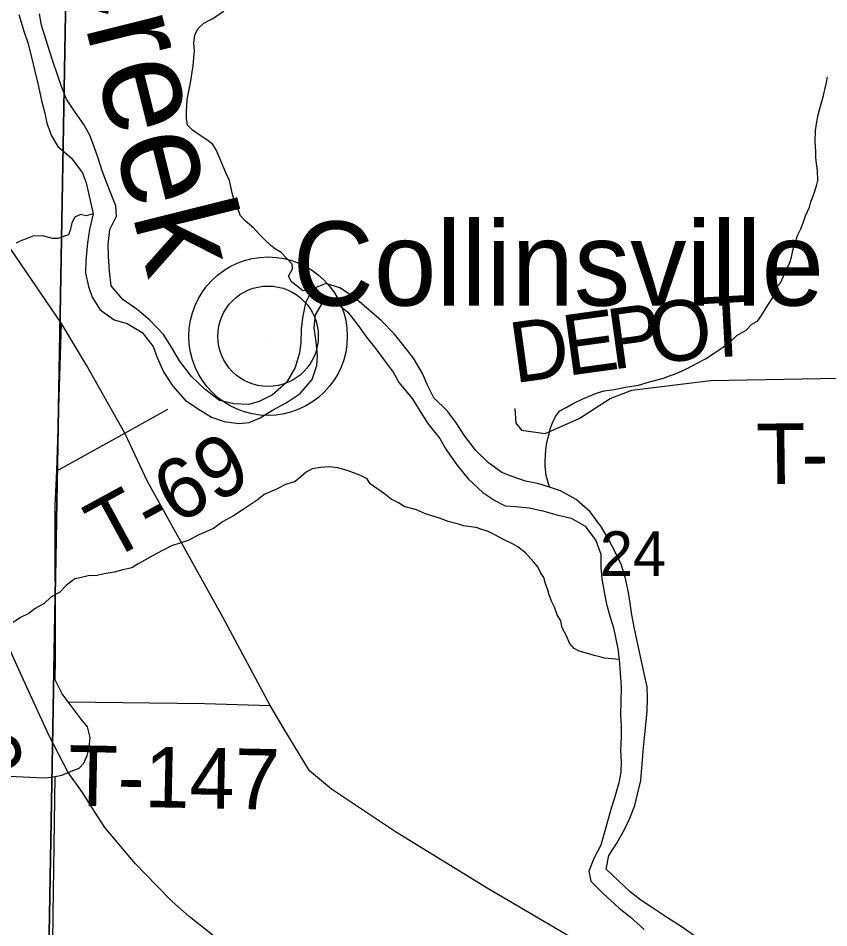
# Model space of a CAD drawing. Extents: x 1310247 to 1552180, y 377264 to 706493.
# Drawn here: x 1373206 to 1377223, y 556532 to 561041 of the extents above; entities that cross this region are included whole.
import ezdxf

# ---------------------------------------------------------------- set-up
doc = ezdxf.new("R2010")
doc.units = 0
for name, color, linetype in [('GM_X_County_Road', 7, 'Continuous'), ('GM_X_Major_River', 7, 'Continuous'), ('GM_X_Major_River_Text', 7, 'Continuous'), ('GM_X_Minor_River', 7, 'Continuous'), ('GM_X_Section', 7, 'Continuous'), ('GM_X_Section_Text', 7, 'Continuous'), ('GM_X_State_Route', 7, 'Continuous'), ('GM_X_Township_Road', 7, 'Continuous'), ('GM_X_Township_Road_Text', 7, 'Continuous'), ('GM_X_Unincorporated', 7, 'Continuous'), ('GM_X_Unincorporated_Location', 7, 'Continuous'), ('GM_X_Unincorporated_Text', 7, 'Continuous'), ('GM_X_US_Route', 7, 'Continuous')]:
    doc.layers.add(name, color=color, linetype=linetype)

msp = doc.modelspace()

# ---------------------------------------------------------------- linework, layer by layer
at = {"layer": 'GM_X_County_Road'}
for points in [[(1376020, 555480.7), (1376030.1, 556083.2), (1376036.4, 556407.7), (1376021.4, 556440.3), (1375530.4, 556728.6), (1375075.1, 557007.8), (1374757.8, 557220.4), (1374648.6, 557310.2), (1374523.1, 557516.6), (1374454.9, 557635.1), (1374220.6, 558071.6), (1373845.9, 558745.1), (1373734.5, 558984.1), (1373543.6, 559322.1), (1373419.6, 559527.3), (1373119.8, 559968.6), (1372967.1, 560191.3), (1372440.5, 560917), (1372285.5, 561121), (1372090.7, 561358.8), (1371798, 561695.3)], [(1373304.1, 550899.1), (1373316, 551775.6), (1373326, 552581), (1373334.2, 553261.4), (1373342.4, 553857.9), (1373356.1, 554542.9), (1373364.5, 555376.1), (1373378.9, 556598.6), (1373388.4, 557282.4)]]:
    msp.add_lwpolyline(points, dxfattribs=at)
at = {"layer": 'GM_X_Major_River'}
for points in [[(1373209.3, 561059.2), (1373235.1, 560972.3), (1373253.8, 560919.8), (1373273.8, 560841), (1373288.3, 560778.5), (1373302.8, 560718), (1373320.6, 560633.4), (1373337.1, 560570.8), (1373347.8, 560520.4), (1373370.2, 560457.7), (1373402.9, 560404.7), (1373467.5, 560349), (1373523.7, 560275.4), (1373542.5, 560224.8), (1373576.6, 560071.5), (1373558.6, 559993.8), (1373549, 559927.9), (1373540.8, 559839.9), (1373539.2, 559777.8), (1373553.6, 559711.2), (1373572.2, 559658.6), (1373612.7, 559595.5), (1373681.4, 559545.6), (1373745, 559528), (1373819.9, 559484), (1373874.2, 559414.5), (1373894.8, 559359.8), (1373925.1, 559288.9), (1373971.3, 559217.5), (1374033.5, 559147.8), (1374094.5, 559106.2), (1374163.5, 559064.3), (1374227, 559042.7), (1374298.7, 559032.9), (1374350.9, 559037.6), (1374405.5, 559060.2), (1374466.4, 559098.8), (1374533.4, 559135.2), (1374602.6, 559181.6), (1374662.3, 559250.3), (1374686.1, 559319.8), (1374689.3, 559369.9), (1374683, 559436.2), (1374672.8, 559506.6), (1374678.4, 559570.7), (1374715.9, 559631.9), (1374787.8, 559626), (1374838.8, 559584.7), (1374891.1, 559517.2), (1374937.5, 559453.9), (1374978.2, 559402.7), (1375018.8, 559345.6), (1375063.3, 559286.3), (1375094, 559233.4), (1375158.1, 559155.6), (1375235, 559033.4), (1375295.1, 558957.7), (1375325.8, 558904.8), (1375379.9, 558827.2), (1375436.2, 558757.6), (1375508.5, 558689.7), (1375567.5, 558650.1), (1375618.9, 558624.7), (1375670.8, 558621.4), (1375738.6, 558613.7), (1375806.3, 558599.9), (1375875.8, 558580.2), (1375945.4, 558562.4), (1376016.4, 558522.5), (1376068.7, 558453), (1376093, 558384.2), (1376093.3, 558318), (1376097.9, 558261.8), (1376112, 558187.2), (1376120.8, 558136.9), (1376139.2, 558072.3), (1376155.8, 558019.7), (1376177.2, 557914.9), (1376183.9, 557862.6), (1376188.3, 557796.4)], [(1376322.5, 557726.8), (1376308.2, 557793.3), (1376275.8, 557938.5), (1376259.8, 558015.1), (1376247.5, 558083.6), (1376238.9, 558142), (1376230.3, 558194.3), (1376214.2, 558270.9), (1376195.6, 558329.5), (1376169.1, 558386.3), (1376132.8, 558455.4), (1376096.4, 558518.5), (1376040.2, 558594.1), (1375971.8, 558655.9), (1375892.8, 558698), (1375839.3, 558717.4), (1375785.6, 558732.8), (1375720, 558746.5), (1375654.5, 558770.2), (1375603, 558789.5), (1375536.2, 558837.3), (1375473.7, 558899), (1375419.5, 558968.6), (1375373.2, 559039.9), (1375332.6, 559093.1), (1375266.2, 559158.9), (1375231.9, 559225.9), (1375209.2, 559280.6), (1375165.1, 559355.9), (1375116.6, 559417.3), (1375070.1, 559474.6), (1375005.7, 559540.4), (1374945, 559594), (1374872.6, 559656), (1374799.7, 559703.9), (1374730.3, 559725.7), (1374665.6, 559699.3), (1374629.8, 559630), (1374614, 559556.2), (1374608.6, 559500.2), (1374606.9, 559434.1), (1374599.6, 559382.2), (1374577.8, 559310.5), (1374535.9, 559235.4), (1374466.4, 559175), (1374399.5, 559140.6), (1374349.1, 559125.8), (1374275.2, 559129.7), (1374203.5, 559145.5), (1374132.9, 559201.4), (1374064.5, 559265.3), (1374004.4, 559343), (1373966.1, 559410.2), (1373925.7, 559473.3), (1373857.5, 559545.2), (1373794.8, 559596.9), (1373724, 559646.8), (1373665.7, 559714.4), (1373657.5, 559786.8), (1373653.3, 559861.1), (1373650.8, 559919.3), (1373660.7, 559993.2), (1373692.4, 560060.6), (1373689.6, 560110.8), (1373667.1, 560169.5), (1373644.5, 560224.2), (1373622, 560284.9), (1373601.5, 560347.6), (1373583, 560404.2), (1373560.4, 560460.9), (1373531.7, 560513.8), (1373485.4, 560581.1), (1373444.8, 560640.3), (1373420.4, 560703), (1373401.7, 560755.6), (1373377.6, 560828.4), (1373360.8, 560879), (1373322, 561006.2), (1373311.4, 561062.7)], [(1376188.3, 557796.4), (1376194.5, 557726), (1376191, 557585.8), (1376193.7, 557535.6), (1376194.3, 557479.4), (1376190.6, 557411.4), (1376193.2, 557355.2), (1376191.9, 557303.1), (1376182.5, 557251.2), (1376162.8, 557181.5), (1376145.5, 557129.8), (1376108.1, 556994.4), (1376092.8, 556942.7), (1376059.1, 556875.3), (1376033.5, 556813.8), (1376044.3, 556763.4), (1376104.7, 556701.8), (1376184.9, 556629.6), (1376237.9, 556586.1), (1376308.3, 556524.2)], [(1376557.6, 556491.9), (1376490.8, 556539.7), (1376423.8, 556581.4), (1376349, 556631.4), (1376292, 556669), (1376239, 556710.4), (1376178.4, 556766.1), (1376119.8, 556823.7), (1376133.5, 556891.5), (1376173.1, 556952.7), (1376212.9, 557023.8), (1376236.2, 557075.4), (1376261.8, 557138.9), (1376275.2, 557194.7), (1376290.9, 557262.5), (1376298.9, 557344.5), (1376302.5, 557408.5), (1376310.6, 557490.5), (1376318.2, 557554.5), (1376323.5, 557606.5), (1376325.1, 557670.6), (1376322.5, 557726.8)]]:
    msp.add_lwpolyline(points, dxfattribs=at)
at = {"layer": 'GM_X_Minor_River'}
for points in [[(1374665.6, 559699.3), (1374615.7, 559690.3), (1374588.3, 559713.2), (1374560.9, 559734), (1374545.6, 559762.5), (1374564.6, 559798.1), (1374563.3, 559822.3), (1374508.8, 559880), (1374481.2, 559896.8), (1374455.7, 559915.6), (1374430.3, 559940.3), (1374401.1, 559969.3), (1374373.9, 560000.1), (1374330.9, 560037.4), (1374307.5, 560062.2), (1374288.8, 560108.8), (1374275.6, 560141.3), (1374266.5, 560173.7), (1374261.2, 560197.9), (1374252.2, 560236.3), (1374237.1, 560270.8), (1374201.3, 560354.1), (1374186.2, 560388.7), (1374170.9, 560415.2), (1374147.4, 560433.9), (1374068.8, 560486.2), (1374045.4, 560511), (1374040.3, 560543.2), (1374039.2, 560577.4), (1374042.8, 560637.5), (1374059.1, 560721.3), (1374073.4, 560805.2), (1374076.4, 560845.3), (1374079.4, 560879.3), (1374076.4, 560917.5), (1374081.5, 560957.6), (1374096.3, 560989.3), (1374125.1, 561016.6), (1374167.7, 561037.5), (1374224.8, 561076)], [(1375839.3, 558717.4), (1375821.9, 558773.8), (1375817.1, 558820.2), (1375817.8, 558846.2), (1375821.3, 558902.3), (1375826.3, 558938.3), (1375837.5, 558980.2), (1375842.2, 559006.1), (1375853, 559035.9), (1375867.8, 559067.6), (1375890.6, 559095.1), (1375921.1, 559112.3), (1375953.5, 559129.5), (1376004.2, 559154.2), (1376071, 559182.4), (1376109.4, 559193.4), (1376159.6, 559200), (1376216, 559212.5), (1376280.3, 559222.8), (1376334.8, 559239.4), (1376403.3, 559257.5), (1376433.6, 559268.7), (1376457.8, 559276.1), (1376492.3, 559291.2), (1376524.7, 559306.4), (1376567.3, 559329.3), (1376612, 559352.1), (1376675.2, 559394.5), (1376730.2, 559433.2), (1376767.2, 559468.2), (1376814, 559495), (1376840.8, 559524.4), (1376869.2, 559539.7), (1376890, 559567.2), (1376913, 559604.7), (1376942.3, 559652.1), (1376957.6, 559699.8), (1376984.4, 559729.2), (1376999.3, 559762.9), (1377012.1, 559792.6), (1377029.1, 559830.3), (1377037.8, 559856.2), (1377044.7, 559890.1), (1377055.8, 559927.9), (1377068.7, 559963.7), (1377083.7, 559997.4), (1377096.5, 560027.2), (1377107.4, 560061), (1377126.6, 560104.6), (1377133.3, 560130.5), (1377148.3, 560168.2), (1377161.4, 560210), (1377168.1, 560235.9), (1377167.5, 560286.1), (1377162.4, 560320.4), (1377159.2, 560350.6), (1377158.1, 560382.7), (1377155.3, 560426.9), (1377156.8, 560485.1), (1377164, 560527.1), (1377170.9, 560563), (1377177.8, 560592.9), (1377188.7, 560628.7), (1377197.5, 560658.6), (1377204.5, 560694.5), (1377211.3, 560722.4), (1377216, 560748.4)], [(1373576.6, 560071.5), (1373543, 560061.2), (1373515.2, 560068), (1373486.8, 560054.8), (1373472, 560027.1), (1373465.2, 559995.2), (1373454.4, 559967.3), (1373401.9, 559948.7), (1373375.9, 559949.4), (1373328.2, 559962.8), (1373278.1, 559960.2), (1373253.8, 559950.8), (1373219.4, 559937.7), (1373195.1, 559926.3)], [(1376183.9, 557862.6), (1376111.7, 557868.7), (1376087.9, 557875.3), (1376060.1, 557882.1), (1376022.3, 557893.2), (1375986.6, 557904.2), (1375960.9, 557917), (1375937.6, 557943.7), (1375922.6, 557980.3), (1375901.6, 558019), (1375894.5, 558053.3), (1375877.4, 558083.9), (1375864.4, 558122.4), (1375849.1, 558150.9), (1375838, 558183.3), (1375830.7, 558207.6), (1375819.5, 558238), (1375810.3, 558268.4), (1375794.9, 558292.9), (1375781.7, 558321.4), (1375760.3, 558346), (1375719.5, 558391.3), (1375682.3, 558420.5), (1375654.7, 558435.3), (1375611.2, 558456.5), (1375567.8, 558479.8), (1375534.2, 558496.8), (1375498.5, 558507.8), (1375474.7, 558516.5), (1375412.9, 558524.2), (1375387.1, 558533), (1375337.4, 558546.4), (1375293.9, 558563.7), (1375224.4, 558583.7), (1375178.9, 558605), (1375119.3, 558620.7), (1375089.8, 558639.6), (1375054.2, 558656.6), (1375020.9, 558683.6), (1374950.2, 558733.8), (1374934.9, 558758.3), (1374899.3, 558775.3), (1374841.8, 558797), (1374790.2, 558812.4), (1374746.3, 558817.7), (1374704.2, 558814.8), (1374662, 558808), (1374633.5, 558790.7), (1374606.9, 558767.3), (1374578.2, 558744), (1374529.8, 558729.3), (1374485.2, 558706.5), (1374424.4, 558680), (1374389.7, 558652.9), (1374320.4, 558606.7), (1374273.5, 558573.8), (1374218.7, 558545.2), (1374173.7, 558512.4), (1374100.8, 558480.3), (1374048, 558451.6), (1373965.3, 558425.8), (1373890.1, 558385.8), (1373802.8, 558338), (1373768.2, 558316.9), (1373723.9, 558306), (1373681.6, 558295.2), (1373631.3, 558286.5), (1373597.1, 558279.5), (1373553, 558276.7), (1373518.8, 558269.6), (1373486.5, 558262.4), (1373443.6, 558229.5), (1373412.7, 558196.2), (1373368, 558171.4), (1373335.2, 558140.2), (1373290.5, 558115.3), (1373257.8, 558090.1), (1373217.2, 558071.2), (1373180.5, 558046.1)]]:
    msp.add_lwpolyline(points, dxfattribs=at)
at = {"layer": 'GM_X_Section'}
for points in [[(1368035.3, 561851.6), (1373450.2, 561623.6), (1373354.9, 556223.4), (1367913.1, 556311.9)], [(1373450.2, 561623.6), (1378767.5, 561400.2), (1378698.4, 556185.4), (1378695.2, 556131.5), (1373354.9, 556223.4)]]:
    msp.add_lwpolyline(points, close=True, dxfattribs=at)
at = {"layer": 'GM_X_State_Route'}
msp.add_lwpolyline([(1367666.5, 557404.3), (1367853.9, 557452.7), (1367963.1, 557474.9), (1368015.5, 557478.6), (1368070.8, 557483.7), (1368152.7, 557484), (1368333.5, 557477.8), (1368601, 557464.7), (1368844.5, 557453.1), (1369020.6, 557447.3), (1369491.9, 557429.1), (1369922, 557412.2), (1370371.7, 557397.4), (1370801.3, 557384.3), (1371365.3, 557359.9), (1371859.2, 557338.1), (1372323.8, 557315.7), (1372781.4, 557298.7), (1373091.2, 557287.9), (1373298.1, 557277.7), (1373344.9, 557276.6), (1373388.4, 557282.4), (1373421.5, 557289.7), (1373454.1, 557301.8)], dxfattribs=at)
at = {"layer": 'GM_X_Township_Road'}
for points in [[(1373428.1, 557685.2), (1373423.2, 557691.7), (1373389.1, 557760.9), (1373390, 557865.1), (1373389.3, 558626.2), (1373397.3, 558798), (1373419.6, 559527.3)], [(1375667.4, 559106), (1375671.3, 559033.7), (1375700.4, 558998.8), (1375818.1, 558983.4), (1375986.4, 559056.9), (1376139.3, 559156.8), (1376246.6, 559197.9), (1376636.4, 559245), (1377545.9, 559261.4), (1378731.4, 559271.5)], [(1373397.3, 558798), (1373734.5, 558984.1), (1373947.6, 559102.6)], [(1373454.1, 557301.8), (1373508.6, 557323.6), (1373531.7, 557349), (1373546.8, 557386.4), (1373557.9, 557425.4), (1373561.9, 557475.5), (1373548.4, 557528), (1373517.8, 557566.7), (1373452.9, 557652.5), (1373428.1, 557685.2)], [(1373452.9, 557652.5), (1374128.7, 557643.7), (1374454.9, 557635.1)]]:
    msp.add_lwpolyline(points, dxfattribs=at)
at = {"layer": 'GM_X_Unincorporated'}
for radius in [392.8, 249]:
    msp.add_circle((1374444.1, 559464.7), radius, dxfattribs=at)
at = {"layer": 'GM_X_Unincorporated_Location'}
msp.add_line((1374444.1, 559464.7), (1374444.1, 559464.7), dxfattribs=at)
at = {"layer": 'GM_X_US_Route'}
for points in [[(1373454.1, 557301.8), (1373454.1, 557301.8), (1373359.1, 557484.2), (1373247.8, 557724.4), (1373121.6, 558006.4), (1373006.6, 558254.1), (1372920.9, 558459.2), (1372848.6, 558607.9), (1372790.5, 558714.5), (1372726.9, 558825), (1372660.9, 558939.6), (1372570.3, 559083.5), (1372484.4, 559208.4), (1372370.6, 559366.6), (1372240.2, 559547.9), (1372120.9, 559714.1), (1371996.9, 559882), (1371837.8, 560100.7), (1371650.9, 560357.5), (1371522.9, 560532.5), (1371373.4, 560740), (1371237.4, 560926.9), (1371096.6, 561121)], [(1374169.7, 556496.1), (1374053.5, 556587.8), (1373969.3, 556663.4), (1373890.8, 556741.9), (1373786.9, 556849.6), (1373714.1, 556934.7), (1373635.6, 557030.2), (1373584.5, 557108.7), (1373524, 557203.2), (1373454.1, 557301.8)]]:
    msp.add_lwpolyline(points, dxfattribs=at)

# ---------------------------------------------------------------- texts
at = {"layer": 'GM_X_Major_River_Text'}
msp.add_text('Creek', height=499.87, rotation=284.0004, dxfattribs=at).set_placement((1373419.3, 561476))
at = {"layer": 'GM_X_Section_Text'}
msp.add_text('24', height=221, rotation=0, dxfattribs=at).set_placement((1376088, 558276.8))
at = {"layer": 'GM_X_Township_Road_Text'}
for s, rotation, p in [('O', 6.8465, (1376348, 559326.1)), ('T', 3.0442, (1376604.9, 559357.1)), ('E', 7.8587, (1375926.6, 559268)), ('P', 7.8549, (1376148.9, 559298.6)), ('D', 7.8602, (1375665.1, 559231.8)), ('T', 0.7414, (1376864.7, 558730.9)), ('T-69', 28.6107, (1373653.7, 558345.9)), ('-', 0.7748, (1377089.3, 558733.8)), ('0', 277.4713, (1372903.5, 557485.9)), ('T-147', 358.8765, (1373451, 557138.2))]:
    msp.add_text(s, height=300, rotation=rotation, dxfattribs=at).set_placement(p)
at = {"layer": 'GM_X_Unincorporated_Text'}
msp.add_text('Collinsville', height=417, rotation=0, dxfattribs=at).set_placement((1374565.6, 559616.6))

doc.saveas('drawing.dxf')
